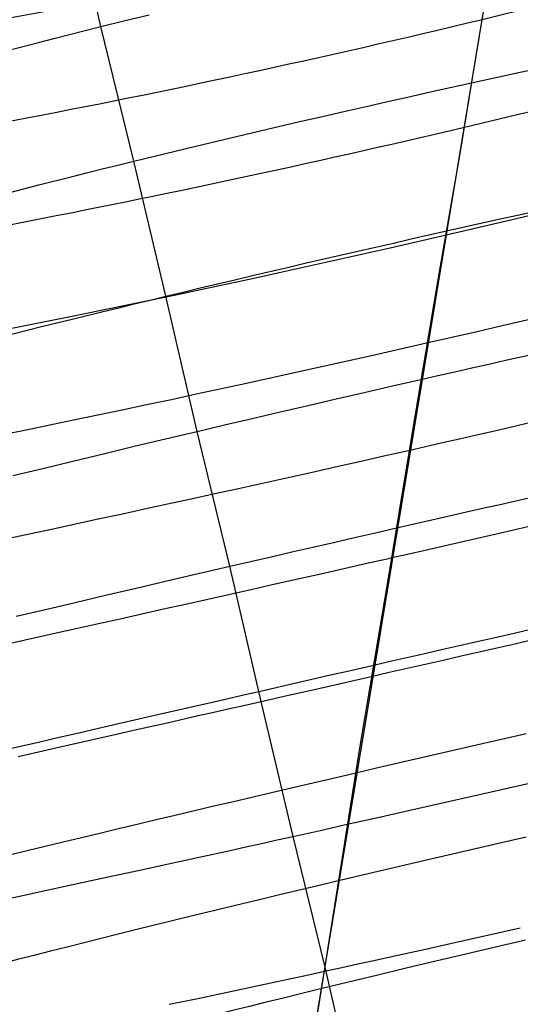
# Model space of a CAD drawing. Extents: x -383 to 1849, y -1185 to -529.
# Tile 534 of 656: x 427 to 434, y -1026 to -1011. Entities that reach past the tile are written whole.
import ezdxf

# ---------------------------------------------------------------- set-up
doc = ezdxf.new("R2010")
doc.units = 0
doc.layers.add('PREDEFINITO', color=7, linetype='CONTINUOUS')

msp = doc.modelspace()

# ---------------------------------------------------------------- linework, layer by layer
at = {"layer": 'PREDEFINITO'}
for p, q in [((433.703, -1011.457, 501.696), (434.074, -1009.189, 501.723)), ((428.199, -1011.295, 472.281), (427.745, -1009.33, 472.413)), ((433.978, -1009.745, 472.156), (433.697, -1011.455, 471.967)), ((428.549, -1011.208, 472.201), (428.901, -1011.122, 472.131)), ((428.199, -1011.295, 472.281), (428.549, -1011.208, 472.201)), ((427.514, -1011.469, 472.468), (427.741, -1011.411, 472.401)), ((427.741, -1011.411, 472.401), (427.97, -1011.353, 472.339)), ((427.97, -1011.353, 472.339), (428.199, -1011.295, 472.281)), ((428.677, -1013.255, 472.182), (428.199, -1011.295, 472.281)), ((426.841, -1011.643, 472.692), (427.288, -1011.527, 472.539)), ((427.288, -1011.527, 472.539), (427.514, -1011.469, 472.468)), ((430.701, -1029.565, 501.605), (433.703, -1011.457, 501.696)), ((433.697, -1011.455, 471.967), (433.415, -1013.172, 471.83)), ((433.28, -1012.183, 471.874), (433.59, -1012.114, 471.907)), ((432.661, -1012.321, 471.826), (432.971, -1012.251, 471.847)), ((432.971, -1012.251, 471.847), (433.28, -1012.183, 471.874)), ((432.041, -1012.461, 471.806), (432.351, -1012.39, 471.813)), ((432.351, -1012.39, 471.813), (432.661, -1012.321, 471.826)), ((431.421, -1012.602, 471.812), (431.731, -1012.531, 471.805)), ((431.731, -1012.531, 471.805), (432.041, -1012.461, 471.806)), ((434.514, -1012.52, 501.56), (434.255, -1012.582, 501.599)), ((430.804, -1012.746, 471.845), (431.113, -1012.674, 471.825)), ((431.113, -1012.674, 471.825), (431.421, -1012.602, 471.812)), ((433.994, -1012.645, 501.633), (433.733, -1012.707, 501.662)), ((434.255, -1012.582, 501.599), (433.994, -1012.645, 501.633)), ((430.19, -1012.89, 471.906), (430.497, -1012.818, 471.872)), ((430.497, -1012.818, 471.872), (430.804, -1012.746, 471.845)), ((433.733, -1012.707, 501.662), (433.471, -1012.769, 501.686)), ((429.581, -1013.036, 471.995), (429.885, -1012.963, 471.947)), ((429.885, -1012.963, 471.947), (430.19, -1012.89, 471.906)), ((428.976, -1013.182, 472.112), (429.278, -1013.109, 472.05)), ((429.278, -1013.109, 472.05), (429.581, -1013.036, 471.995)), ((428.447, -1013.312, 472.24), (428.677, -1013.255, 472.182)), ((428.677, -1013.255, 472.182), (428.976, -1013.182, 472.112)), ((429.143, -1015.221, 472.123), (428.677, -1013.255, 472.182)), ((433.415, -1013.172, 471.83), (433.118, -1014.897, 471.752)), ((427.991, -1013.425, 472.369), (428.218, -1013.368, 472.303)), ((428.218, -1013.368, 472.303), (428.447, -1013.312, 472.24)), ((427.316, -1013.595, 472.594), (427.765, -1013.482, 472.44)), ((427.765, -1013.482, 472.44), (427.991, -1013.425, 472.369)), ((426.872, -1013.709, 472.764), (427.316, -1013.595, 472.594)), ((432.97, -1014.329, 471.76), (433.228, -1014.271, 471.773)), ((432.454, -1014.446, 471.746), (432.712, -1014.387, 471.751)), ((432.712, -1014.387, 471.751), (432.97, -1014.329, 471.76)), ((431.681, -1014.623, 471.761), (431.938, -1014.564, 471.751)), ((431.938, -1014.564, 471.751), (432.196, -1014.505, 471.746)), ((432.196, -1014.505, 471.746), (432.454, -1014.446, 471.746)), ((431.168, -1014.742, 471.794), (431.424, -1014.682, 471.775)), ((431.424, -1014.682, 471.775), (431.681, -1014.623, 471.761)), ((430.657, -1014.861, 471.847), (430.912, -1014.802, 471.818)), ((430.912, -1014.802, 471.818), (431.168, -1014.742, 471.794)), ((429.895, -1015.041, 471.963), (430.148, -1014.981, 471.919)), ((430.148, -1014.981, 471.919), (430.402, -1014.921, 471.881)), ((430.402, -1014.921, 471.881), (430.657, -1014.861, 471.847)), ((433.118, -1014.897, 471.752), (432.823, -1016.624, 471.727)), ((429.393, -1015.161, 472.064), (429.644, -1015.101, 472.011)), ((429.644, -1015.101, 472.011), (429.895, -1015.041, 471.963)), ((428.684, -1015.332, 472.243), (428.913, -1015.277, 472.181)), ((428.913, -1015.277, 472.181), (429.143, -1015.221, 472.123)), ((429.143, -1015.221, 472.123), (429.393, -1015.161, 472.064)), ((429.598, -1017.189, 472.103), (429.143, -1015.221, 472.123)), ((428.23, -1015.443, 472.381), (428.457, -1015.388, 472.31)), ((428.457, -1015.388, 472.31), (428.684, -1015.332, 472.243)), ((427.336, -1015.664, 472.705), (427.781, -1015.554, 472.535)), ((427.781, -1015.554, 472.535), (428.23, -1015.443, 472.381)), ((426.898, -1015.774, 472.891), (427.336, -1015.664, 472.705)), ((432.031, -1016.622, 471.748), (432.443, -1016.528, 471.731)), ((432.443, -1016.528, 471.731), (432.855, -1016.434, 471.727)), ((431.212, -1016.811, 471.817), (431.621, -1016.717, 471.776)), ((431.621, -1016.717, 471.776), (432.031, -1016.622, 471.748)), ((432.823, -1016.624, 471.727), (432.539, -1018.35, 471.753)), ((430.805, -1016.906, 471.87), (431.212, -1016.811, 471.817)), ((429.998, -1017.095, 472.013), (430.4, -1017, 471.935)), ((430.4, -1017, 471.935), (430.805, -1016.906, 471.87)), ((429.598, -1017.189, 472.103), (429.998, -1017.095, 472.013)), ((429.139, -1017.298, 472.224), (429.368, -1017.244, 472.162)), ((429.368, -1017.244, 472.162), (429.598, -1017.189, 472.103)), ((430.075, -1019.153, 472.117), (429.598, -1017.189, 472.103)), ((428.234, -1017.514, 472.515), (428.684, -1017.406, 472.362)), ((428.684, -1017.406, 472.362), (428.911, -1017.352, 472.291)), ((428.911, -1017.352, 472.291), (429.139, -1017.298, 472.224)), ((427.79, -1017.621, 472.685), (428.234, -1017.514, 472.515)), ((427.351, -1017.728, 472.87), (427.79, -1017.621, 472.685)), ((426.918, -1017.833, 473.071), (427.351, -1017.728, 472.87)), ((432.539, -1018.35, 471.753), (432.396, -1019.212, 471.788)), ((431.889, -1018.735, 471.807), (432.196, -1018.665, 471.78)), ((432.196, -1018.665, 471.78), (432.502, -1018.595, 471.76)), ((431.28, -1018.875, 471.883), (431.584, -1018.805, 471.842)), ((431.584, -1018.805, 471.842), (431.889, -1018.735, 471.807)), ((430.675, -1019.015, 471.986), (430.977, -1018.945, 471.931)), ((430.977, -1018.945, 471.931), (431.28, -1018.875, 471.883)), ((429.845, -1019.207, 472.176), (430.075, -1019.153, 472.117)), ((430.075, -1019.153, 472.117), (430.374, -1019.084, 472.048)), ((430.53, -1021.121, 472.174), (430.075, -1019.153, 472.117)), ((430.374, -1019.084, 472.048), (430.675, -1019.015, 471.986)), ((429.387, -1019.313, 472.305), (429.615, -1019.26, 472.239)), ((429.615, -1019.26, 472.239), (429.845, -1019.207, 472.176)), ((432.396, -1019.212, 471.788), (432.25, -1020.075, 471.838)), ((428.71, -1019.471, 472.531), (429.16, -1019.366, 472.376)), ((429.16, -1019.366, 472.376), (429.387, -1019.313, 472.305)), ((427.824, -1019.678, 472.887), (428.264, -1019.575, 472.701)), ((428.264, -1019.575, 472.701), (428.71, -1019.471, 472.531)), ((427.39, -1019.78, 473.088), (427.824, -1019.678, 472.887)), ((426.963, -1019.88, 473.304), (427.39, -1019.78, 473.088)), ((432.25, -1020.075, 471.838), (431.961, -1021.799, 471.981)), ((431.327, -1020.94, 472.007), (431.729, -1020.848, 471.942)), ((431.729, -1020.848, 471.942), (432.133, -1020.756, 471.889)), ((430.927, -1021.03, 472.084), (431.327, -1020.94, 472.007)), ((430.299, -1021.173, 472.233), (430.53, -1021.121, 472.174)), ((430.53, -1021.121, 472.174), (430.927, -1021.03, 472.084)), ((430.996, -1023.086, 472.266), (430.53, -1021.121, 472.174)), ((429.614, -1021.328, 472.432), (429.841, -1021.277, 472.362)), ((429.841, -1021.277, 472.362), (430.069, -1021.225, 472.295)), ((430.069, -1021.225, 472.295), (430.299, -1021.173, 472.233)), ((428.717, -1021.531, 472.756), (429.163, -1021.431, 472.586)), ((429.163, -1021.431, 472.586), (429.614, -1021.328, 472.432)), ((428.277, -1021.631, 472.941), (428.717, -1021.531, 472.756)), ((434.387, -1021.594, 501.825), (434.027, -1021.676, 501.82)), ((427.414, -1021.826, 473.357), (427.842, -1021.729, 473.142)), ((427.842, -1021.729, 473.142), (428.277, -1021.631, 472.941)), ((434.027, -1021.676, 501.82), (433.666, -1021.759, 501.806)), ((426.992, -1021.921, 473.587), (427.414, -1021.826, 473.357)), ((431.961, -1021.799, 471.981), (431.689, -1023.514, 472.175)), ((433.306, -1021.841, 501.783), (432.946, -1021.924, 501.752)), ((433.666, -1021.759, 501.806), (433.306, -1021.841, 501.783)), ((432.586, -1022.007, 501.711), (432.228, -1022.09, 501.661)), ((432.946, -1021.924, 501.752), (432.586, -1022.007, 501.711)), ((432.228, -1022.09, 501.661), (431.871, -1022.173, 501.603)), ((434.026, -1022.404, 471.89), (434.477, -1022.3, 471.892)), ((433.574, -1022.506, 471.903), (434.026, -1022.404, 471.89)), ((433.124, -1022.608, 471.93), (433.574, -1022.506, 471.903)), ((432.227, -1022.811, 472.029), (432.675, -1022.71, 471.972)), ((432.675, -1022.71, 471.972), (433.124, -1022.608, 471.93)), ((431.782, -1022.91, 472.101), (432.227, -1022.811, 472.029)), ((430.996, -1023.086, 472.266), (431.388, -1022.999, 472.177)), ((431.388, -1022.999, 472.177), (431.782, -1022.91, 472.101)), ((430.535, -1023.188, 472.387), (430.765, -1023.137, 472.324)), ((430.765, -1023.137, 472.324), (430.996, -1023.086, 472.266)), ((431.46, -1024.988, 472.389), (430.996, -1023.086, 472.266)), ((434.384, -1023.096, 501.931), (433.985, -1023.188, 501.916)), ((429.627, -1023.388, 472.678), (430.079, -1023.289, 472.524)), ((430.079, -1023.289, 472.524), (430.307, -1023.239, 472.453)), ((430.307, -1023.239, 472.453), (430.535, -1023.188, 472.387)), ((433.587, -1023.28, 501.889), (433.189, -1023.372, 501.852)), ((433.985, -1023.188, 501.916), (433.587, -1023.28, 501.889)), ((429.181, -1023.486, 472.847), (429.627, -1023.388, 472.678)), ((433.189, -1023.372, 501.852), (432.793, -1023.465, 501.804)), ((428.304, -1023.676, 473.233), (428.74, -1023.582, 473.033)), ((428.74, -1023.582, 473.033), (429.181, -1023.486, 472.847)), ((431.689, -1023.514, 472.175), (431.555, -1024.369, 472.294)), ((432.397, -1023.557, 501.745), (432.003, -1023.65, 501.675)), ((432.793, -1023.465, 501.804), (432.397, -1023.557, 501.745)), ((427.875, -1023.769, 473.448), (428.304, -1023.676, 473.233)), ((432.003, -1023.65, 501.675), (431.611, -1023.743, 501.595)), ((427.037, -1023.949, 473.922), (427.453, -1023.86, 473.678)), ((427.453, -1023.86, 473.678), (427.875, -1023.769, 473.448)), ((426.629, -1024.036, 474.179), (427.037, -1023.949, 473.922)), ((431.555, -1024.369, 472.294), (431.418, -1025.222, 472.428)), ((433.825, -1024.524, 472.042), (434.301, -1024.416, 472.021)), ((433.35, -1024.63, 472.079), (433.825, -1024.524, 472.042)), ((434.378, -1024.597, 502.059), (433.942, -1024.698, 502.031)), ((432.406, -1024.84, 472.202), (432.877, -1024.736, 472.132)), ((432.877, -1024.736, 472.132), (433.35, -1024.63, 472.079)), ((433.942, -1024.698, 502.031), (433.507, -1024.8, 501.99)), ((432.172, -1024.892, 472.244), (432.406, -1024.84, 472.202)), ((433.507, -1024.8, 501.99), (433.072, -1024.903, 501.936)), ((431.45, -1025.05, 472.399), (431.705, -1024.994, 472.339)), ((431.927, -1027.006, 472.563), (431.46, -1024.988, 472.389)), ((431.705, -1024.994, 472.339), (431.938, -1024.943, 472.289)), ((431.938, -1024.943, 472.289), (432.172, -1024.892, 472.244)), ((432.639, -1025.006, 501.869), (432.209, -1025.109, 501.79)), ((433.072, -1024.903, 501.936), (432.639, -1025.006, 501.869)), ((430.761, -1025.199, 472.588), (430.989, -1025.15, 472.521)), ((430.989, -1025.15, 472.521), (431.219, -1025.1, 472.458)), ((431.219, -1025.1, 472.458), (431.45, -1025.05, 472.399)), ((432.209, -1025.109, 501.79), (431.78, -1025.212, 501.698)), ((430.082, -1025.344, 472.813), (430.533, -1025.248, 472.659)), ((430.533, -1025.248, 472.659), (430.761, -1025.199, 472.588)), ((431.418, -1025.222, 472.428), (431.144, -1026.922, 472.738)), ((431.78, -1025.212, 501.698), (431.355, -1025.316, 501.594)), ((429.194, -1025.531, 473.169), (429.635, -1025.439, 472.983)), ((429.635, -1025.439, 472.983), (430.082, -1025.344, 472.813))]:
    msp.add_line(p, q, dxfattribs=at)
at = {"layer": 'PREDEFINITO', "extrusion": (0.221157, -0.969347, -0.107036)}
msp.add_arc((195.98, 599.827, 1022.425), 14.97, 282.5854, 82.4126, dxfattribs=at)
at = {"layer": 'PREDEFINITO', "extrusion": (0.221091, -0.969359, -0.107064)}
msp.add_arc((196.05, 599.858, 1022.395), 14.974, 136.6268, 282.5966, dxfattribs=at)
at = {"layer": 'PREDEFINITO', "extrusion": (0.220663, -0.967224, -0.125645)}
msp.add_arc((196.145, 618.272, 1009.26), 15.465, 80.9753, 135.6353, dxfattribs=at)
at = {"layer": 'PREDEFINITO', "extrusion": (0.221873, -0.972573, -0.069816)}
msp.add_arc((196.041, 561.264, 1047.61), 14.967, 276.0546, 87.293, dxfattribs=at)
at = {"layer": 'PREDEFINITO', "extrusion": (0.221156, -0.969341, -0.107088)}
msp.add_arc((196.16, 599.343, 1022.393), 15.481, 83.333, 135.6367, dxfattribs=at)
at = {"layer": 'PREDEFINITO', "extrusion": (0.222153, -0.973671, -0.051114)}
msp.add_arc((196.022, 541.577, 1059.695), 14.969, 272.8094, 89.6781, dxfattribs=at)
at = {"layer": 'PREDEFINITO', "extrusion": (0.221535, -0.971142, -0.088353)}
msp.add_arc((196.197, 580.09, 1035.246), 15.436, 85.6397, 135.7546, dxfattribs=at)
at = {"layer": 'PREDEFINITO', "extrusion": (0.222368, -0.974423, -0.032445)}
msp.add_arc((195.988, 521.721, 1071.384), 14.967, 269.5286, 92.0223, dxfattribs=at)
at = {"layer": 'PREDEFINITO', "extrusion": (0.221903, -0.972566, -0.069819)}
msp.add_arc((196.171, 560.782, 1047.614), 15.446, 87.9845, 135.7503, dxfattribs=at)
at = {"layer": 'PREDEFINITO', "extrusion": (0.222459, -0.974845, -0.01372)}
msp.add_arc((196, 501.599, 1082.714), 14.97, 266.3432, 94.3968, dxfattribs=at)
at = {"layer": 'PREDEFINITO', "extrusion": (0.22219, -0.973661, -0.051138)}
msp.add_arc((196.142, 541.136, 1059.689), 15.437, 90.29, 135.7742, dxfattribs=at)
at = {"layer": 'PREDEFINITO', "extrusion": (0.222424, -0.974937, 0.004965)}
msp.add_arc((196.076, 481.326, 1093.633), 14.972, 263.0494, 96.849, dxfattribs=at)
at = {"layer": 'PREDEFINITO', "extrusion": (0.222313, -0.974437, -0.03241)}
msp.add_arc((196.207, 521.231, 1071.391), 15.426, 92.5493, 135.7794, dxfattribs=at)
at = {"layer": 'PREDEFINITO', "extrusion": (0.222493, -0.974837, -0.013786)}
msp.add_arc((196.115, 501.246, 1082.687), 15.406, 94.8418, 135.7989, dxfattribs=at)
at = {"layer": 'PREDEFINITO', "extrusion": (0.222434, -0.974935, 0.005046)}
msp.add_arc((196.178, 480.907, 1093.675), 15.315, 97.1195, 135.9508, dxfattribs=at)
at = {"layer": 'PREDEFINITO', "extrusion": (0.222352, -0.974678, 0.023702)}
msp.add_arc((196.193, 460.488, 1104.206), 15.281, 99.363, 135.9553, dxfattribs=at)
at = {"layer": 'PREDEFINITO', "extrusion": (0.222308, -0.974059, 0.042289)}
msp.add_arc((196.074, 439.955, 1114.349), 15.235, 101.6382, 135.9792, dxfattribs=at)
at = {"layer": 'PREDEFINITO', "extrusion": (0.221986, -0.973136, 0.061068)}
msp.add_arc((196.157, 419.058, 1124.158), 15.138, 103.8996, 136.0841, dxfattribs=at)

doc.saveas('drawing.dxf')
